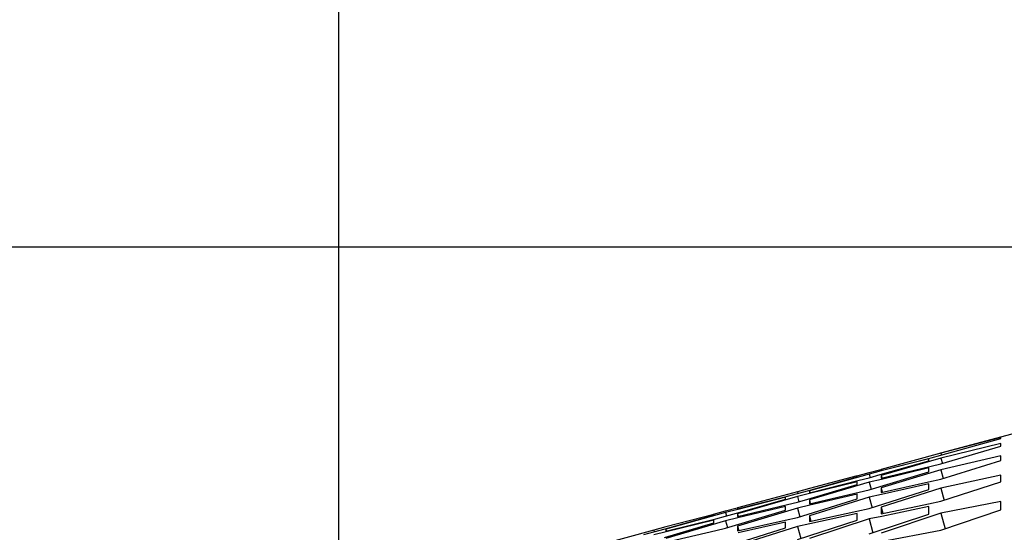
# Model space of a CAD drawing. Header units: millimetres. Extents: x 0 to 420, y 0 to 297.
# Tile 277 of 502: x 242.01 to 245.98, y 253.06 to 255.13. Entities that reach past the tile are written whole.
import ezdxf

# ---------------------------------------------------------------- set-up
doc = ezdxf.new("R2010")
doc.units = ezdxf.units.MM
doc.header["$LTSCALE"] = 23.1
doc.layers.get('0').update_dxf_attribs({"linetype": 'CONTINUOUS'})
doc.layers.add('DIM_PILOTEES', color=7, linetype='CONTINUOUS')
doc.styles.add('TEXTSTYLE_2', font='txt', dxfattribs={"width": 0.97619})
doc.styles.add('TEXTSTYLE_3', font='txt', dxfattribs={"width": 1.071429})
doc.styles.add('TEXTSTYLE_6', font='txt', dxfattribs={"width": 1.178571})
doc.dimstyles.new('DIMSTYLE_1', dxfattribs={"dimtxt": 2.5, "dimasz": 0.1875, "dimexe": 0.125, "dimexo": 0.0625, "dimgap": 1.25, "dimtad": 0, "dimtih": 1, "dimtoh": 1, "dimdsep": 46, "dimtxsty": 'TEXTSTYLE_2', "dimblk": '_FILLED', "dimblk1": '_FILLED', "dimblk2": '_FILLED', "dimcen": 0.09, "dimazin": 2, "dimtfac": 1, "dimtofl": 0, "dimtmove": 0, "dimatfit": 3, "dimldrblk": '_FILLED', "dimfxl": 1, "dimtolj": 1, "dimarcsym": 0})
doc.dimstyles.new('DIMSTYLE_2', dxfattribs={"dimtxt": 2.5, "dimasz": 0.1875, "dimexe": 0.125, "dimexo": 0.0625, "dimgap": 1.25, "dimtad": 0, "dimtih": 1, "dimtoh": 1, "dimdsep": 46, "dimtxsty": 'TEXTSTYLE_3', "dimblk": '_FILLED', "dimblk1": '_FILLED', "dimblk2": '_FILLED', "dimcen": 0.09, "dimazin": 2, "dimtfac": 1, "dimtofl": 0, "dimtmove": 0, "dimatfit": 3, "dimldrblk": '_FILLED', "dimfxl": 1, "dimtolj": 1, "dimarcsym": 0})
doc.dimstyles.new('DIMSTYLE_5', dxfattribs={"dimtxt": 2.5, "dimasz": 0.1875, "dimexe": 0.125, "dimexo": 0.0625, "dimgap": 1.25, "dimtad": 0, "dimtih": 1, "dimtoh": 1, "dimdsep": 46, "dimtxsty": 'TEXTSTYLE_6', "dimblk": '_FILLED', "dimblk1": '_FILLED', "dimblk2": '_FILLED', "dimcen": 0.09, "dimazin": 2, "dimtfac": 1, "dimtofl": 0, "dimtmove": 0, "dimatfit": 3, "dimldrblk": '_FILLED', "dimfxl": 1, "dimtolj": 1, "dimarcsym": 0})

# ---------------------------------------------------------------- blocks, each defined once
blk = doc.blocks.new('_FILLED')
at = {"color": 0, "linetype": 'BYBLOCK'}
blk.add_solid([(0, 0), (-1, 0.167), (-1, -0.167)], dxfattribs=at)
blk = doc.blocks.new('*D0')
at = {"layer": 'DIM_PILOTEES', "color": 2, "linetype": 'CONTINUOUS'}
for p, q in [((218.8808, 254.2086), (215.0951, 254.2086)), ((215.2201, 254.2086), (215.2201, 191.7537)), ((273.8528, 254.2086), (218.8808, 254.2086)), ((215.2201, 129.4471), (215.2201, 186.7537)), ((218.8808, 129.4471), (215.0951, 129.4471)), ((273.8782, 129.4471), (218.8808, 129.4471))]:
    blk.add_line(p, q, dxfattribs=at)
at = {"layer": 'DIM_PILOTEES', "color": 2, "linetype": 'CONTINUOUS', "xscale": 0.1875, "yscale": 0.1875, "zscale": 0.1875}
for p, rotation in [((215.2201, 254.2086), 90), ((215.2201, 129.4471), 270)]:
    blk.add_blockref('_FILLED', p, dxfattribs=dict(at, rotation=rotation))
at = {"layer": 'DIM_PILOTEES', "color": 2, "linetype": 'CONTINUOUS', "insert": (215.2201, 190.5037), "char_height": 2.5, "width": 10.982143, "attachment_point": 2, "line_spacing_factor": 0.9, "style": 'TEXTSTYLE_2'}
blk.add_mtext('{\\ftxt;\\W0.0001;\\H0.0001;\\~}{\\ftxt;\\W2.9285714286;\\H2.5; }{\\ftxt;\\W0.0001;\\H0.0001;\\~}', dxfattribs=at)
blk = doc.blocks.new('*D1')
at = {"layer": 'DIM_PILOTEES', "color": 2, "linetype": 'CONTINUOUS'}
for p, q in [((226.3883, 264.6125), (226.3883, 265.9875)), ((243.2945, 264.6125), (243.2945, 265.9875)), ((226.3883, 265.8625), (225.8883, 265.8625)), ((243.2945, 265.8625), (243.7945, 265.8625)), ((226.3883, 206.2157), (226.3883, 264.6125)), ((243.2945, 226.5584), (243.2945, 264.6125))]:
    blk.add_line(p, q, dxfattribs=at)
at = {"layer": 'DIM_PILOTEES', "color": 2, "linetype": 'CONTINUOUS', "xscale": 0.1875, "yscale": 0.1875, "zscale": 0.1875}
blk.add_blockref('_FILLED', (226.3883, 265.8625), dxfattribs=at)
at = {"layer": 'DIM_PILOTEES', "color": 2, "linetype": 'CONTINUOUS', "xscale": 0.1875, "yscale": 0.1875, "zscale": 0.1875, "rotation": 180}
blk.add_blockref('_FILLED', (243.2945, 265.8625), dxfattribs=at)
at = {"layer": 'DIM_PILOTEES', "color": 2, "linetype": 'CONTINUOUS', "insert": (235.5503, 267.1125), "char_height": 2.5, "width": 8.035714, "attachment_point": 2, "line_spacing_factor": 0.9, "style": 'TEXTSTYLE_3'}
blk.add_mtext('{\\ftxt;\\W0.0001;\\H0.0001;\\~}{\\ftxt;\\W2.1428571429;\\H2.5; }{\\ftxt;\\W0.0001;\\H0.0001;\\~}', dxfattribs=at)
blk = doc.blocks.new('*D8')
at = {"layer": 'DIM_PILOTEES', "color": 2, "linetype": 'CONTINUOUS'}
for p, q in [((226.3883, 276.7141), (226.3883, 278.0891)), ((276.2211, 276.7141), (276.2211, 278.0891)), ((226.3883, 277.9641), (248.9616, 277.9641)), ((276.2211, 277.9641), (257.3545, 277.9641)), ((226.3883, 206.2157), (226.3883, 276.7141)), ((276.2211, 241.6204), (276.2211, 276.7141))]:
    blk.add_line(p, q, dxfattribs=at)
at = {"layer": 'DIM_PILOTEES', "color": 2, "linetype": 'CONTINUOUS', "xscale": 0.1875, "yscale": 0.1875, "zscale": 0.1875, "rotation": 180}
blk.add_blockref('_FILLED', (226.3883, 277.9641), dxfattribs=at)
at = {"layer": 'DIM_PILOTEES', "color": 2, "linetype": 'CONTINUOUS', "xscale": 0.1875, "yscale": 0.1875, "zscale": 0.1875}
blk.add_blockref('_FILLED', (276.2211, 277.9641), dxfattribs=at)
at = {"layer": 'DIM_PILOTEES', "color": 2, "linetype": 'CONTINUOUS', "insert": (253.158, 279.2141), "char_height": 2.5, "width": 8.839286, "attachment_point": 2, "line_spacing_factor": 0.9, "style": 'TEXTSTYLE_6'}
blk.add_mtext('{\\ftxt;\\W0.0001;\\H0.0001;\\~}{\\ftxt;\\W2.3571428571;\\H2.5; }{\\ftxt;\\W0.0001;\\H0.0001;\\~}', dxfattribs=at)

msp = doc.modelspace()

# ---------------------------------------------------------------- linework, layer by layer
at = {"color": 3, "linetype": 'CONTINUOUS'}
for p, q in [((247.6572, 253.8942), (245.7233, 253.376)), ((245.9668, 253.4395), (245.7253, 253.3759)), ((245.7253, 253.3683), (245.9668, 253.4357)), ((245.9668, 253.4159), (245.7253, 253.3562)), ((245.9668, 253.4357), (245.9668, 253.4395)), ((245.9668, 253.4045), (245.9668, 253.4159)), ((245.7253, 253.3759), (245.4839, 253.3101)), ((245.7253, 253.3334), (245.9668, 253.4045)), ((245.4798, 253.2894), (245.677, 253.3459)), ((245.4839, 253.3063), (245.6851, 253.358)), ((245.7253, 253.3562), (245.4839, 253.2866)), ((245.677, 253.3535), (245.4844, 253.3043)), ((245.677, 253.3459), (245.677, 253.3535)), ((245.6851, 253.358), (245.7253, 253.3683)), ((245.6851, 253.3238), (245.7253, 253.3334)), ((245.9668, 253.3651), (245.7253, 253.3092)), ((245.7253, 253.2713), (245.9668, 253.3461)), ((245.9668, 253.3461), (245.9668, 253.3651)), ((245.387, 253.285), (245.4356, 253.2978)), ((245.4356, 253.2978), (245.4827, 253.3107)), ((245.4844, 253.3043), (245.4356, 253.2918)), ((245.4356, 253.2283), (245.677, 253.3012)), ((245.4839, 253.2752), (245.6851, 253.3238)), ((245.4839, 253.3101), (245.4839, 253.3063)), ((245.7253, 253.3092), (245.4839, 253.2359)), ((245.677, 253.3164), (245.485, 253.2704)), ((245.677, 253.3012), (245.677, 253.3164)), ((245.1915, 253.2258), (245.3873, 253.2804)), ((245.4356, 253.2918), (245.1941, 253.2241)), ((245.1941, 253.2166), (245.3953, 253.2667)), ((245.4356, 253.2585), (245.1941, 253.1871)), ((245.3873, 253.2842), (245.1942, 253.2334)), ((245.3873, 253.2607), (245.1949, 253.2132)), ((245.3873, 253.2804), (245.3873, 253.2842)), ((245.3873, 253.2494), (245.3873, 253.2607)), ((245.3953, 253.2667), (245.4356, 253.2767)), ((245.4356, 253.2767), (245.4798, 253.2894)), ((245.485, 253.2704), (245.4356, 253.2585)), ((245.4839, 253.2866), (245.4839, 253.2752)), ((245.4839, 253.217), (245.6752, 253.2601)), ((245.6752, 253.2601), (245.7253, 253.2713)), ((245.9668, 253.2869), (245.7253, 253.235)), ((245.7253, 253.182), (245.9668, 253.2604)), ((245.9668, 253.2604), (245.9668, 253.2869)), ((245.1458, 253.2206), (244.9043, 253.1548)), ((245.1942, 253.2334), (245.1458, 253.2206)), ((245.1458, 253.213), (245.1915, 253.2258)), ((245.1885, 253.1909), (245.3873, 253.2494)), ((245.1941, 253.2241), (245.1941, 253.2166)), ((245.1941, 253.172), (245.3953, 253.2189)), ((245.3953, 253.2189), (245.4356, 253.2283)), ((245.4356, 253.1527), (245.677, 253.2293)), ((245.4839, 253.2359), (245.4839, 253.217)), ((245.7253, 253.235), (245.4839, 253.158)), ((245.677, 253.252), (245.4856, 253.2092)), ((245.677, 253.2293), (245.677, 253.252)), ((244.9003, 253.1342), (245.0975, 253.1907)), ((244.9043, 253.151), (245.1055, 253.2027)), ((245.1458, 253.2009), (244.9043, 253.1314)), ((245.0975, 253.1982), (244.9048, 253.149)), ((245.0975, 253.1907), (245.0975, 253.1982)), ((245.1055, 253.2027), (245.1458, 253.213)), ((245.1055, 253.1686), (245.1458, 253.1783)), ((245.1949, 253.2132), (245.1458, 253.2009)), ((245.1458, 253.1164), (245.3873, 253.1912)), ((245.1458, 253.1783), (245.1885, 253.1909)), ((245.4356, 253.198), (245.1941, 253.123)), ((245.1941, 253.1871), (245.1941, 253.172)), ((245.3873, 253.2101), (245.1955, 253.1657)), ((245.3873, 253.1912), (245.3873, 253.2101)), ((245.4856, 253.2092), (245.4356, 253.198)), ((245.6747, 253.1715), (245.7253, 253.182)), ((245.9668, 253.1816), (245.7253, 253.1335)), ((245.9668, 253.1475), (245.9668, 253.1816)), ((244.856, 253.1365), (244.6145, 253.0689)), ((244.8075, 253.1297), (244.856, 253.1426)), ((244.856, 253.1426), (244.9031, 253.1554)), ((244.9048, 253.149), (244.856, 253.1365)), ((244.856, 253.0733), (245.0975, 253.1462)), ((244.9043, 253.1201), (245.1055, 253.1686)), ((244.9043, 253.1548), (244.9043, 253.151)), ((245.1458, 253.1542), (244.9043, 253.0809)), ((245.0975, 253.1613), (244.9055, 253.1153)), ((245.0975, 253.1462), (245.0975, 253.1613)), ((245.1955, 253.1657), (245.1458, 253.1542)), ((245.1941, 253.1003), (245.3852, 253.1418)), ((245.3852, 253.1418), (245.4356, 253.1527)), ((245.4839, 253.1316), (245.6747, 253.1715)), ((245.4839, 253.158), (245.4839, 253.1316)), ((245.677, 253.1604), (245.4861, 253.1209)), ((245.677, 253.1302), (245.677, 253.1604)), ((245.7253, 253.0655), (245.9668, 253.1475)), ((244.6119, 253.0706), (244.8077, 253.1251)), ((244.6145, 253.0613), (244.8158, 253.1115)), ((244.856, 253.1034), (244.6145, 253.032)), ((244.8077, 253.1289), (244.6147, 253.0781)), ((244.8077, 253.1055), (244.6154, 253.0579)), ((244.8077, 253.1251), (244.8077, 253.1289)), ((244.8077, 253.0942), (244.8077, 253.1055)), ((244.8158, 253.1115), (244.856, 253.1215)), ((244.856, 253.1215), (244.9003, 253.1342)), ((244.9055, 253.1153), (244.856, 253.1034)), ((244.9043, 253.1314), (244.9043, 253.1201)), ((244.9043, 253.0621), (245.0957, 253.1052)), ((245.0975, 253.0971), (244.906, 253.0544)), ((245.0957, 253.1052), (245.1458, 253.1164)), ((245.0975, 253.0745), (245.0975, 253.0971)), ((245.1458, 253.0275), (245.3873, 253.1058)), ((245.1941, 253.123), (245.1941, 253.1003)), ((245.4356, 253.1104), (245.1941, 253.0317)), ((245.3873, 253.1323), (245.1961, 253.0911)), ((245.3873, 253.1058), (245.3873, 253.1323)), ((245.4356, 253.05), (245.677, 253.1302)), ((245.4861, 253.1209), (245.4356, 253.1104)), ((245.7253, 253.1335), (245.4839, 253.053)), ((244.5662, 253.0653), (244.3247, 252.9995)), ((244.526, 253.0475), (244.5662, 253.0578)), ((244.6147, 253.0781), (244.5662, 253.0653)), ((244.5662, 253.0578), (244.6119, 253.0706)), ((244.6154, 253.0579), (244.5662, 253.0457)), ((244.609, 253.0358), (244.8077, 253.0942)), ((244.6145, 253.0689), (244.6145, 253.0613)), ((244.6145, 253.017), (244.8158, 253.0639)), ((244.8158, 253.0639), (244.856, 253.0733)), ((244.856, 252.998), (245.0975, 253.0745)), ((244.9043, 253.0809), (244.9043, 253.0621)), ((245.1458, 253.0802), (244.9043, 253.0034)), ((245.1961, 253.0911), (245.1458, 253.0802)), ((245.4839, 253.0191), (245.7253, 253.0655))]:
    msp.add_line(p, q, dxfattribs=at)
at = {"color": 7, "linetype": 'CONTINUOUS'}
for p, q in [((245.7253, 253.3759), (245.7272, 253.3688)), ((245.7253, 253.3562), (245.731, 253.3349)), ((245.7253, 253.3092), (245.7348, 253.2738)), ((245.4356, 253.2918), (245.4393, 253.2777)), ((245.4356, 253.2585), (245.4431, 253.2303)), ((245.4839, 253.2866), (245.4867, 253.276)), ((245.1458, 253.2206), (245.1477, 253.2135)), ((245.1941, 253.2241), (245.196, 253.2171)), ((245.4839, 253.2359), (245.4886, 253.2183)), ((245.7253, 253.235), (245.7386, 253.1855)), ((245.1458, 253.2009), (245.1514, 253.1798)), ((245.1941, 253.1871), (245.1979, 253.173)), ((245.4356, 253.198), (245.4469, 253.1557)), ((244.856, 253.1365), (244.8598, 253.1225)), ((245.1458, 253.1542), (245.1552, 253.119)), ((245.4839, 253.158), (245.4905, 253.1334)), ((244.856, 253.1034), (244.8635, 253.0753)), ((244.9043, 253.1314), (244.9071, 253.1209)), ((245.1941, 253.123), (245.1997, 253.1018)), ((245.4356, 253.1104), (245.4507, 253.0541)), ((245.7253, 253.1335), (245.7421, 253.0712)), ((244.5662, 253.0653), (244.5681, 253.0583)), ((244.6145, 253.0689), (244.6164, 253.0618)), ((244.9043, 253.0809), (244.909, 253.0634)), ((245.1458, 253.0802), (245.159, 253.031))]:
    msp.add_line(p, q, dxfattribs=at)

# ---------------------------------------------------------------- dimensions: what is measured, and where the dimension line sits
at = {"layer": 'DIM_PILOTEES', "color": 2, "linetype": 'CONTINUOUS'}
for base, p1, p2, angle, text, dimstyle, picture, middle in [((226.3883, 277.9641), (276.2211, 241.5579), (226.3883, 206.1532), 180, '{\\ftxt;\\W0.0001;\\H0.0001;\\~}{\\ftxt;\\W2.3571428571;\\H2.5; }{\\ftxt;\\W0.0001;\\H0.0001;\\~}', 'DIMSTYLE_5', '*D8', (250.2116, 276.7141)), ((226.3883, 265.8625), (243.2945, 226.4959), (226.3883, 206.1532), 180, '{\\ftxt;\\W0.0001;\\H0.0001;\\~}{\\ftxt;\\W2.1428571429;\\H2.5; }{\\ftxt;\\W0.0001;\\H0.0001;\\~}', 'DIMSTYLE_2', '*D1', (232.8717, 264.6125)), ((215.2201, 254.2086), (273.9407, 129.4471), (273.9153, 254.2086), 90, '{\\ftxt;\\W0.0001;\\H0.0001;\\~}{\\ftxt;\\W2.9285714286;\\H2.5; }{\\ftxt;\\W0.0001;\\H0.0001;\\~}', 'DIMSTYLE_1', '*D0', (211.5594, 188.0037))]:
    dim = msp.add_linear_dim(base=base, p1=p1, p2=p2, angle=angle, text=text, dimstyle=dimstyle, dxfattribs=at)
    dim.commit()
    dim.dimension.update_dxf_attribs({"geometry": picture, "text_midpoint": middle, "dimtype": 160})

doc.saveas('drawing.dxf')
